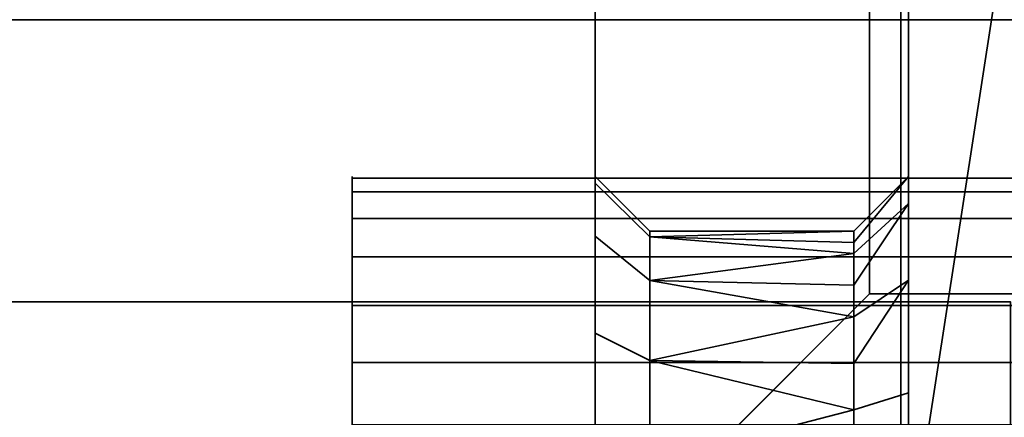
# Model space of a CAD drawing. Header units: millimetres. Extents: x -490 to 6690, y -115 to 152.
# Tile 489 of 656: x 2577.08 to 2583.36, y -8.79 to -6.25. Entities that reach past the tile are written whole.
import ezdxf

# ---------------------------------------------------------------- set-up
doc = ezdxf.new("R2010")
doc.units = ezdxf.units.MM
doc.layers.add('151', color=253, linetype='Continuous')

# ---------------------------------------------------------------- blocks, each defined once
blk = doc.blocks.new('UG_SURFACE_196')
at = {"layer": '151', "color": 252, "linetype": 'Continuous', "lineweight": 35}
for points in [[(2580.75, 2.9823, 1008.25), (2580.75, -7.2937, 1013.8341), (2580.75, -7.25, 1014.25)], [(2580.75, 2.9823, 1008.25), (2580.75, -7.632, 1013.0744), (2580.75, -7.2937, 1013.8341)], [(2580.75, -7.25, 1014.25), (2580.75, -7.2937, 1014.6658), (2580.75, 2.9823, 1020.25), (2580.75, 2.9823, 1008.25)], [(2580.75, 2.9823, 1008.25), (2580.75, -9.0409, 1012.2609), (2580.75, -8.25, 1012.5179)], [(2580.75, 2.9823, 1020.25), (2580.75, -7.632, 1015.4256), (2580.75, -8.25, 1015.982)], [(2580.75, -8.25, 1012.5179), (2580.75, -7.632, 1013.0744), (2580.75, 2.9823, 1008.25)], [(2580.75, -20.25, 1020.25), (2580.75, 2.9823, 1020.25), (2580.75, -9.0409, 1016.239), (2580.75, -9.868, 1016.1521)], [(2580.75, -7.2937, 1014.6658), (2580.75, -7.632, 1015.4256), (2580.75, 2.9823, 1020.25)], [(2580.75, -8.25, 1015.982), (2580.75, -9.0409, 1016.239), (2580.75, 2.9823, 1020.25)], [(2580.75, -9.868, 1012.3479), (2580.75, -9.0409, 1012.2609), (2580.75, 2.9823, 1008.25), (2580.75, -20.25, 1008.25)], [(2582.7501, 2.9823, 1008.25), (2582.7501, -20.25, 1008.25), (2580.75, -20.25, 1008.25), (2580.75, 2.9823, 1008.25)], [(2580.75, 2.9823, 1020.25), (2580.75, -20.25, 1020.25), (2582.7501, -20.25, 1020.25), (2582.7501, 2.9823, 1020.25)], [(2580.75, 2.9823, 1172.25), (2580.75, -20.25, 1172.25), (2582.7501, -20.25, 1172.25), (2582.7501, 2.9823, 1172.25)], [(2582.7501, 2.9823, 1160.2499), (2582.7501, -20.25, 1160.2499), (2580.75, -20.25, 1160.2499), (2580.75, 2.9823, 1160.2499)], [(2580.75, 2.9823, 1160.2499), (2580.75, -7.2937, 1165.8342), (2580.75, -7.25, 1166.25)], [(2580.75, -7.25, 1166.25), (2580.75, -7.2937, 1166.6658), (2580.75, 2.9823, 1172.25), (2580.75, 2.9823, 1160.2499)], [(2580.75, 2.9823, 1172.25), (2580.75, -7.632, 1167.4255), (2580.75, -8.25, 1167.9821)], [(2580.75, 2.9823, 1160.2499), (2580.75, -7.632, 1165.0745), (2580.75, -7.2937, 1165.8342)], [(2580.75, -7.2937, 1166.6658), (2580.75, -7.632, 1167.4255), (2580.75, 2.9823, 1172.25)], [(2580.75, 2.9823, 1160.2499), (2580.75, -9.0409, 1164.261), (2580.75, -8.25, 1164.518)], [(2580.75, -20.25, 1172.25), (2580.75, 2.9823, 1172.25), (2580.75, -9.0409, 1168.239), (2580.75, -9.868, 1168.1521)], [(2580.75, -8.25, 1164.518), (2580.75, -7.632, 1165.0745), (2580.75, 2.9823, 1160.2499)], [(2580.75, -8.25, 1167.9821), (2580.75, -9.0409, 1168.239), (2580.75, 2.9823, 1172.25)], [(2580.75, -9.868, 1164.3479), (2580.75, -9.0409, 1164.261), (2580.75, 2.9823, 1160.2499), (2580.75, -20.25, 1160.2499)], [(2582.7501, 2.9823, 1084.25), (2582.7501, -20.25, 1084.25), (2580.75, -20.25, 1084.25), (2580.75, 2.9823, 1084.25)], [(2580.75, 2.9823, 1096.2501), (2580.75, -20.25, 1096.2501), (2582.7501, -20.25, 1096.2501), (2582.7501, 2.9823, 1096.2501)], [(2580.75, 2.9823, 1084.25), (2580.75, -7.2937, 1089.8342), (2580.75, -7.25, 1090.25)], [(2580.75, 2.9823, 1084.25), (2580.75, -7.632, 1089.0744), (2580.75, -7.2937, 1089.8342)], [(2580.75, -7.25, 1090.25), (2580.75, -7.2937, 1090.6658), (2580.75, 2.9823, 1096.2501), (2580.75, 2.9823, 1084.25)], [(2580.75, 2.9823, 1084.25), (2580.75, -9.0409, 1088.261), (2580.75, -8.25, 1088.5179)], [(2580.75, 2.9823, 1096.2501), (2580.75, -7.632, 1091.4255), (2580.75, -8.25, 1091.982)], [(2580.75, -8.25, 1088.5179), (2580.75, -7.632, 1089.0744), (2580.75, 2.9823, 1084.25)], [(2580.75, -20.25, 1096.2501), (2580.75, 2.9823, 1096.2501), (2580.75, -9.0409, 1092.239), (2580.75, -9.868, 1092.1521)], [(2580.75, -7.2937, 1090.6658), (2580.75, -7.632, 1091.4255), (2580.75, 2.9823, 1096.2501)], [(2580.75, -8.25, 1091.982), (2580.75, -9.0409, 1092.239), (2580.75, 2.9823, 1096.2501)], [(2580.75, -9.868, 1088.3479), (2580.75, -9.0409, 1088.261), (2580.75, 2.9823, 1084.25), (2580.75, -20.25, 1084.25)], [(2582.7501, 2.9823, 1020.25), (2582.7501, -20.25, 1020.25), (2582.7501, -9.4591, 1016.239), (2582.7501, -8.632, 1016.1521)], [(2582.7501, 2.9823, 1008.25), (2582.7501, -7.9117, 1012.7637), (2582.7501, -8.632, 1012.3479)], [(2582.7501, -8.632, 1012.3479), (2582.7501, -9.4591, 1012.2609), (2582.7501, -20.25, 1008.25), (2582.7501, 2.9823, 1008.25)], [(2582.7501, 2.9823, 1008.25), (2582.7501, -7.25, 1014.25), (2582.7501, -7.4229, 1013.4366)], [(2582.7501, 2.9823, 1020.25), (2582.7501, -7.9117, 1015.7363), (2582.7501, -7.4229, 1015.0635)], [(2582.7501, -7.4229, 1013.4366), (2582.7501, -7.9117, 1012.7637), (2582.7501, 2.9823, 1008.25)], [(2582.7501, -8.632, 1016.1521), (2582.7501, -7.9117, 1015.7363), (2582.7501, 2.9823, 1020.25)], [(2582.7501, -7.4229, 1015.0635), (2582.7501, -7.25, 1014.25), (2582.7501, 2.9823, 1008.25), (2582.7501, 2.9823, 1020.25)], [(2582.7501, 2.9823, 1172.25), (2582.7501, -20.25, 1172.25), (2582.7501, -9.4591, 1168.239), (2582.7501, -8.632, 1168.1521)], [(2582.7501, 2.9823, 1160.2499), (2582.7501, -7.9117, 1164.7637), (2582.7501, -8.632, 1164.3479)], [(2582.7501, -8.632, 1164.3479), (2582.7501, -9.4591, 1164.261), (2582.7501, -20.25, 1160.2499), (2582.7501, 2.9823, 1160.2499)], [(2582.7501, 2.9823, 1160.2499), (2582.7501, 2.9823, 1172.25), (2582.7501, -7.25, 1166.25), (2582.7501, -7.4229, 1165.4365)], [(2582.7501, 2.9823, 1172.25), (2582.7501, -7.9117, 1167.7363), (2582.7501, -7.4229, 1167.0635)], [(2582.7501, -7.4229, 1165.4365), (2582.7501, -7.9117, 1164.7637), (2582.7501, 2.9823, 1160.2499)], [(2582.7501, -8.632, 1168.1521), (2582.7501, -7.9117, 1167.7363), (2582.7501, 2.9823, 1172.25)], [(2582.7501, -7.4229, 1167.0635), (2582.7501, -7.25, 1166.25), (2582.7501, 2.9823, 1172.25)], [(2582.7501, 2.9823, 1096.2501), (2582.7501, -20.25, 1096.2501), (2582.7501, -9.4591, 1092.239), (2582.7501, -8.632, 1092.1521)], [(2582.7501, 2.9823, 1084.25), (2582.7501, -7.9117, 1088.7637), (2582.7501, -8.632, 1088.3479)], [(2582.7501, -8.632, 1088.3479), (2582.7501, -9.4591, 1088.261), (2582.7501, -20.25, 1084.25), (2582.7501, 2.9823, 1084.25)], [(2582.7501, 2.9823, 1084.25), (2582.7501, -7.25, 1090.25), (2582.7501, -7.4229, 1089.4365)], [(2582.7501, 2.9823, 1096.2501), (2582.7501, -7.9117, 1091.7363), (2582.7501, -7.4229, 1091.0635)], [(2582.7501, -7.4229, 1089.4365), (2582.7501, -7.9117, 1088.7637), (2582.7501, 2.9823, 1084.25)], [(2582.7501, -8.632, 1092.1521), (2582.7501, -7.9117, 1091.7363), (2582.7501, 2.9823, 1096.2501)], [(2582.7501, -7.4229, 1091.0635), (2582.7501, -7.25, 1090.25), (2582.7501, 2.9823, 1084.25), (2582.7501, 2.9823, 1096.2501)], [(2580.75, -7.25, 1014.25), (2580.75, -7.2937, 1013.8341), (2581.1, -7.6361, 1013.907), (2581.1, -7.6, 1014.25)], [(2581.1, -7.6, 1014.25), (2581.1, -7.6361, 1014.593), (2580.75, -7.2937, 1014.6658), (2580.75, -7.25, 1014.25)], [(2580.75, -7.25, 1166.25), (2580.75, -7.2937, 1165.8342), (2581.1, -7.6361, 1165.9069), (2581.1, -7.6, 1166.25)], [(2581.1, -7.6, 1166.25), (2581.1, -7.6361, 1166.5931), (2580.75, -7.2937, 1166.6658), (2580.75, -7.25, 1166.25)], [(2580.75, -7.25, 1090.25), (2580.75, -7.2937, 1089.8342), (2581.1, -7.6361, 1089.9069), (2581.1, -7.6, 1090.25)], [(2581.1, -7.6, 1090.25), (2581.1, -7.6361, 1090.5931), (2580.75, -7.2937, 1090.6658), (2580.75, -7.25, 1090.25)], [(2582.7501, -7.25, 1014.25), (2582.7501, -7.4229, 1015.0635), (2582.4001, -7.7426, 1014.9211), (2582.4001, -7.6713, 1014.5856)], [(2582.7501, -7.25, 1014.25), (2582.4001, -7.6, 1014.25), (2582.4001, -7.6713, 1013.9145)], [(2582.4001, -7.6713, 1013.9145), (2582.4001, -7.7426, 1013.5789), (2582.7501, -7.4229, 1013.4366), (2582.7501, -7.25, 1014.25)], [(2582.4001, -7.6713, 1014.5856), (2582.4001, -7.6, 1014.25), (2582.7501, -7.25, 1014.25)], [(2582.7501, -7.25, 1166.25), (2582.7501, -7.4229, 1167.0635), (2582.4001, -7.7426, 1166.9211), (2582.4001, -7.6713, 1166.5856)], [(2582.7501, -7.25, 1166.25), (2582.4001, -7.6, 1166.25), (2582.4001, -7.6713, 1165.9144)], [(2582.4001, -7.6713, 1165.9144), (2582.4001, -7.7426, 1165.5788), (2582.7501, -7.4229, 1165.4365), (2582.7501, -7.25, 1166.25)], [(2582.4001, -7.6713, 1166.5856), (2582.4001, -7.6, 1166.25), (2582.7501, -7.25, 1166.25)], [(2582.7501, -7.25, 1090.25), (2582.7501, -7.4229, 1091.0635), (2582.4001, -7.7426, 1090.9212), (2582.4001, -7.6713, 1090.5856)], [(2582.7501, -7.25, 1090.25), (2582.4001, -7.6, 1090.25), (2582.4001, -7.6713, 1089.9144)], [(2582.4001, -7.6713, 1089.9144), (2582.4001, -7.7426, 1089.5789), (2582.7501, -7.4229, 1089.4365), (2582.7501, -7.25, 1090.25)], [(2582.4001, -7.6713, 1090.5856), (2582.4001, -7.6, 1090.25), (2582.7501, -7.25, 1090.25)], [(2581.1, -7.9151, 1013.2802), (2581.1, -7.6361, 1013.907), (2580.75, -7.2937, 1013.8341), (2580.75, -7.632, 1013.0744)], [(2581.1, -7.6361, 1014.593), (2581.1, -7.9151, 1015.2198), (2580.75, -7.632, 1015.4256), (2580.75, -7.2937, 1014.6658)], [(2581.1, -7.9151, 1165.2801), (2581.1, -7.6361, 1165.9069), (2580.75, -7.2937, 1165.8342), (2580.75, -7.632, 1165.0745)], [(2581.1, -7.6361, 1166.5931), (2581.1, -7.9151, 1167.2199), (2580.75, -7.632, 1167.4255), (2580.75, -7.2937, 1166.6658)], [(2581.1, -7.9151, 1089.2801), (2581.1, -7.6361, 1089.9069), (2580.75, -7.2937, 1089.8342), (2580.75, -7.632, 1089.0744)], [(2581.1, -7.6361, 1090.5931), (2581.1, -7.9151, 1091.2199), (2580.75, -7.632, 1091.4255), (2580.75, -7.2937, 1090.6658)], [(2582.7501, -7.4229, 1015.0635), (2582.7501, -7.9117, 1015.7363), (2582.4001, -8.1459, 1015.4762), (2582.4001, -7.9443, 1015.1987)], [(2582.7501, -7.4229, 1013.4366), (2582.4001, -7.7426, 1013.5789), (2582.4001, -7.9443, 1013.3014)], [(2582.4001, -7.9443, 1013.3014), (2582.4001, -8.1459, 1013.0239), (2582.7501, -7.9117, 1012.7637), (2582.7501, -7.4229, 1013.4366)], [(2582.4001, -7.9443, 1015.1987), (2582.4001, -7.7426, 1014.9211), (2582.7501, -7.4229, 1015.0635)], [(2582.7501, -7.4229, 1167.0635), (2582.7501, -7.9117, 1167.7363), (2582.4001, -8.1459, 1167.4762), (2582.4001, -7.9443, 1167.1987)], [(2582.7501, -7.4229, 1165.4365), (2582.4001, -7.7426, 1165.5788), (2582.4001, -7.9443, 1165.3013)], [(2582.4001, -7.9443, 1165.3013), (2582.4001, -8.1459, 1165.0238), (2582.7501, -7.9117, 1164.7637), (2582.7501, -7.4229, 1165.4365)], [(2582.4001, -7.9443, 1167.1987), (2582.4001, -7.7426, 1166.9211), (2582.7501, -7.4229, 1167.0635)], [(2582.7501, -7.4229, 1091.0635), (2582.7501, -7.9117, 1091.7363), (2582.4001, -8.1459, 1091.4762), (2582.4001, -7.9443, 1091.1987)], [(2582.7501, -7.4229, 1089.4365), (2582.4001, -7.7426, 1089.5789), (2582.4001, -7.9443, 1089.3013)], [(2582.4001, -7.9443, 1089.3013), (2582.4001, -8.1459, 1089.0238), (2582.7501, -7.9117, 1088.7637), (2582.7501, -7.4229, 1089.4365)], [(2582.4001, -7.9443, 1091.1987), (2582.4001, -7.7426, 1090.9212), (2582.7501, -7.4229, 1091.0635)], [(2581.1, -7.6361, 1014.593), (2581.1, -7.6, 1014.25), (2582.4001, -7.6, 1014.25)], [(2581.1, -7.6361, 1013.907), (2582.4001, -7.6713, 1013.9145), (2582.4001, -7.6, 1014.25)], [(2582.4001, -7.6, 1014.25), (2581.1, -7.6, 1014.25), (2581.1, -7.6361, 1013.907)], [(2582.4001, -7.6, 1014.25), (2582.4001, -7.6713, 1014.5856), (2581.1, -7.6361, 1014.593)], [(2581.1, -7.6361, 1166.5931), (2581.1, -7.6, 1166.25), (2582.4001, -7.6, 1166.25)], [(2581.1, -7.6361, 1165.9069), (2582.4001, -7.6713, 1165.9144), (2582.4001, -7.6, 1166.25)], [(2582.4001, -7.6, 1166.25), (2581.1, -7.6, 1166.25), (2581.1, -7.6361, 1165.9069)], [(2582.4001, -7.6, 1166.25), (2582.4001, -7.6713, 1166.5856), (2581.1, -7.6361, 1166.5931)], [(2581.1, -7.6361, 1090.5931), (2581.1, -7.6, 1090.25), (2582.4001, -7.6, 1090.25)], [(2581.1, -7.6361, 1089.9069), (2582.4001, -7.6713, 1089.9144), (2582.4001, -7.6, 1090.25)], [(2582.4001, -7.6, 1090.25), (2581.1, -7.6, 1090.25), (2581.1, -7.6361, 1089.9069)], [(2582.4001, -7.6, 1090.25), (2582.4001, -7.6713, 1090.5856), (2581.1, -7.6361, 1090.5931)], [(2581.1, -8.425, 1012.8211), (2581.1, -7.9151, 1013.2802), (2580.75, -7.632, 1013.0744), (2580.75, -8.25, 1012.5179)], [(2581.1, -7.9151, 1015.2198), (2581.1, -8.425, 1015.6789), (2580.75, -8.25, 1015.982), (2580.75, -7.632, 1015.4256)], [(2581.1, -8.425, 1164.821), (2581.1, -7.9151, 1165.2801), (2580.75, -7.632, 1165.0745), (2580.75, -8.25, 1164.518)], [(2581.1, -7.9151, 1167.2199), (2581.1, -8.425, 1167.679), (2580.75, -8.25, 1167.9821), (2580.75, -7.632, 1167.4255)], [(2581.1, -8.425, 1088.8211), (2581.1, -7.9151, 1089.2801), (2580.75, -7.632, 1089.0744), (2580.75, -8.25, 1088.5179)], [(2581.1, -7.9151, 1091.2199), (2581.1, -8.425, 1091.679), (2580.75, -8.25, 1091.982), (2580.75, -7.632, 1091.4255)], [(2582.4001, -7.7426, 1013.5789), (2581.1, -7.6361, 1013.907), (2581.1, -7.9151, 1013.2802)], [(2581.1, -7.9151, 1015.2198), (2581.1, -7.6361, 1014.593), (2582.4001, -7.7426, 1014.9211)], [(2581.1, -7.6361, 1014.593), (2582.4001, -7.6713, 1014.5856), (2582.4001, -7.7426, 1014.9211)], [(2582.4001, -7.7426, 1013.5789), (2582.4001, -7.6713, 1013.9145), (2581.1, -7.6361, 1013.907)], [(2582.4001, -7.7426, 1165.5788), (2581.1, -7.6361, 1165.9069), (2581.1, -7.9151, 1165.2801)], [(2581.1, -7.9151, 1167.2199), (2581.1, -7.6361, 1166.5931), (2582.4001, -7.7426, 1166.9211)], [(2581.1, -7.6361, 1166.5931), (2582.4001, -7.6713, 1166.5856), (2582.4001, -7.7426, 1166.9211)], [(2582.4001, -7.7426, 1165.5788), (2582.4001, -7.6713, 1165.9144), (2581.1, -7.6361, 1165.9069)], [(2582.4001, -7.7426, 1089.5789), (2581.1, -7.6361, 1089.9069), (2581.1, -7.9151, 1089.2801)], [(2581.1, -7.9151, 1091.2199), (2581.1, -7.6361, 1090.5931), (2582.4001, -7.7426, 1090.9212)], [(2581.1, -7.6361, 1090.5931), (2582.4001, -7.6713, 1090.5856), (2582.4001, -7.7426, 1090.9212)], [(2582.4001, -7.7426, 1089.5789), (2582.4001, -7.6713, 1089.9144), (2581.1, -7.6361, 1089.9069)], [(2581.1, -7.9151, 1013.2802), (2582.4001, -7.9443, 1013.3014), (2582.4001, -7.7426, 1013.5789)], [(2582.4001, -7.7426, 1014.9211), (2582.4001, -7.9443, 1015.1987), (2581.1, -7.9151, 1015.2198)], [(2581.1, -7.9151, 1165.2801), (2582.4001, -7.9443, 1165.3013), (2582.4001, -7.7426, 1165.5788)], [(2582.4001, -7.7426, 1166.9211), (2582.4001, -7.9443, 1167.1987), (2581.1, -7.9151, 1167.2199)], [(2581.1, -7.9151, 1089.2801), (2582.4001, -7.9443, 1089.3013), (2582.4001, -7.7426, 1089.5789)], [(2582.4001, -7.7426, 1090.9212), (2582.4001, -7.9443, 1091.1987), (2581.1, -7.9151, 1091.2199)], [(2581.1, -7.9151, 1013.2802), (2581.1, -8.425, 1012.8211), (2582.4001, -8.1459, 1013.0239)], [(2581.1, -7.9151, 1015.2198), (2582.4001, -7.9443, 1015.1987), (2582.4001, -8.1459, 1015.4762)], [(2582.4001, -8.1459, 1015.4762), (2581.1, -8.425, 1015.6789), (2581.1, -7.9151, 1015.2198)], [(2582.4001, -8.1459, 1013.0239), (2582.4001, -7.9443, 1013.3014), (2581.1, -7.9151, 1013.2802)], [(2581.1, -7.9151, 1165.2801), (2581.1, -8.425, 1164.821), (2582.4001, -8.1459, 1165.0238)], [(2581.1, -7.9151, 1167.2199), (2582.4001, -7.9443, 1167.1987), (2582.4001, -8.1459, 1167.4762)], [(2582.4001, -8.1459, 1167.4762), (2581.1, -8.425, 1167.679), (2581.1, -7.9151, 1167.2199)], [(2582.4001, -8.1459, 1165.0238), (2582.4001, -7.9443, 1165.3013), (2581.1, -7.9151, 1165.2801)], [(2581.1, -7.9151, 1089.2801), (2581.1, -8.425, 1088.8211), (2582.4001, -8.1459, 1089.0238)], [(2581.1, -7.9151, 1091.2199), (2582.4001, -7.9443, 1091.1987), (2582.4001, -8.1459, 1091.4762)], [(2582.4001, -8.1459, 1091.4762), (2581.1, -8.425, 1091.679), (2581.1, -7.9151, 1091.2199)], [(2582.4001, -8.1459, 1089.0238), (2582.4001, -7.9443, 1089.3013), (2581.1, -7.9151, 1089.2801)], [(2582.7501, -7.9117, 1015.7363), (2582.7501, -8.632, 1016.1521), (2582.4001, -8.7401, 1015.8192), (2582.4001, -8.443, 1015.6478)], [(2582.7501, -7.9117, 1012.7637), (2582.4001, -8.1459, 1013.0239), (2582.4001, -8.443, 1012.8523)], [(2582.4001, -8.443, 1012.8523), (2582.4001, -8.7401, 1012.6808), (2582.7501, -8.632, 1012.3479), (2582.7501, -7.9117, 1012.7637)], [(2582.4001, -8.443, 1015.6478), (2582.4001, -8.1459, 1015.4762), (2582.7501, -7.9117, 1015.7363)], [(2582.7501, -7.9117, 1167.7363), (2582.7501, -8.632, 1168.1521), (2582.4001, -8.7401, 1167.8193), (2582.4001, -8.443, 1167.6477)], [(2582.7501, -7.9117, 1164.7637), (2582.4001, -8.1459, 1165.0238), (2582.4001, -8.443, 1164.8523)], [(2582.4001, -8.443, 1164.8523), (2582.4001, -8.7401, 1164.6807), (2582.7501, -8.632, 1164.3479), (2582.7501, -7.9117, 1164.7637)], [(2582.4001, -8.443, 1167.6477), (2582.4001, -8.1459, 1167.4762), (2582.7501, -7.9117, 1167.7363)], [(2582.7501, -7.9117, 1091.7363), (2582.7501, -8.632, 1092.1521), (2582.4001, -8.7401, 1091.8193), (2582.4001, -8.443, 1091.6477)], [(2582.7501, -7.9117, 1088.7637), (2582.4001, -8.1459, 1089.0238), (2582.4001, -8.443, 1088.8523)], [(2582.4001, -8.443, 1088.8523), (2582.4001, -8.7401, 1088.6807), (2582.7501, -8.632, 1088.3479), (2582.7501, -7.9117, 1088.7637)], [(2582.4001, -8.443, 1091.6477), (2582.4001, -8.1459, 1091.4762), (2582.7501, -7.9117, 1091.7363)], [(2581.1, -8.425, 1012.8211), (2582.4001, -8.443, 1012.8523), (2582.4001, -8.1459, 1013.0239)], [(2582.4001, -8.1459, 1015.4762), (2582.4001, -8.443, 1015.6478), (2581.1, -8.425, 1015.6789)], [(2581.1, -8.425, 1164.821), (2582.4001, -8.443, 1164.8523), (2582.4001, -8.1459, 1165.0238)], [(2582.4001, -8.1459, 1167.4762), (2582.4001, -8.443, 1167.6477), (2581.1, -8.425, 1167.679)], [(2581.1, -8.425, 1088.8211), (2582.4001, -8.443, 1088.8523), (2582.4001, -8.1459, 1089.0238)], [(2582.4001, -8.1459, 1091.4762), (2582.4001, -8.443, 1091.6477), (2581.1, -8.425, 1091.679)], [(2581.1, -9.0775, 1012.609), (2581.1, -8.425, 1012.8211), (2580.75, -8.25, 1012.5179), (2580.75, -9.0409, 1012.2609)], [(2581.1, -8.425, 1015.6789), (2581.1, -9.0775, 1015.891), (2580.75, -9.0409, 1016.239), (2580.75, -8.25, 1015.982)], [(2581.1, -9.0775, 1164.6091), (2581.1, -8.425, 1164.821), (2580.75, -8.25, 1164.518), (2580.75, -9.0409, 1164.261)], [(2581.1, -8.425, 1167.679), (2581.1, -9.0775, 1167.8909), (2580.75, -9.0409, 1168.239), (2580.75, -8.25, 1167.9821)], [(2581.1, -9.0775, 1088.609), (2581.1, -8.425, 1088.8211), (2580.75, -8.25, 1088.5179), (2580.75, -9.0409, 1088.261)], [(2581.1, -8.425, 1091.679), (2581.1, -9.0775, 1091.8909), (2580.75, -9.0409, 1092.239), (2580.75, -8.25, 1091.982)], [(2581.1, -8.425, 1012.8211), (2581.1, -9.0775, 1012.609), (2582.4001, -8.7401, 1012.6808)], [(2581.1, -8.425, 1015.6789), (2582.4001, -8.443, 1015.6478), (2582.4001, -8.7401, 1015.8192)], [(2582.4001, -8.7401, 1015.8192), (2581.1, -9.0775, 1015.891), (2581.1, -8.425, 1015.6789)], [(2582.4001, -8.7401, 1012.6808), (2582.4001, -8.443, 1012.8523), (2581.1, -8.425, 1012.8211)], [(2582.4001, -8.7401, 1164.6807), (2581.1, -8.425, 1164.821), (2581.1, -9.0775, 1164.6091)], [(2581.1, -9.0775, 1167.8909), (2581.1, -8.425, 1167.679), (2582.4001, -8.7401, 1167.8193)], [(2581.1, -8.425, 1167.679), (2582.4001, -8.443, 1167.6477), (2582.4001, -8.7401, 1167.8193)], [(2582.4001, -8.7401, 1164.6807), (2582.4001, -8.443, 1164.8523), (2581.1, -8.425, 1164.821)], [(2581.1, -8.425, 1088.8211), (2581.1, -9.0775, 1088.609), (2582.4001, -8.7401, 1088.6807)], [(2581.1, -8.425, 1091.679), (2582.4001, -8.443, 1091.6477), (2582.4001, -8.7401, 1091.8193)], [(2582.4001, -8.7401, 1091.8193), (2581.1, -9.0775, 1091.8909), (2581.1, -8.425, 1091.679)], [(2582.4001, -8.7401, 1088.6807), (2582.4001, -8.443, 1088.8523), (2581.1, -8.425, 1088.8211)], [(2582.7501, -9.4591, 1012.2609), (2582.7501, -8.632, 1012.3479), (2582.4001, -8.7401, 1012.6808), (2582.4001, -9.0813, 1012.6449)], [(2582.4001, -9.0813, 1015.8551), (2582.4001, -8.7401, 1015.8192), (2582.7501, -8.632, 1016.1521), (2582.7501, -9.4591, 1016.239)], [(2582.7501, -9.4591, 1164.261), (2582.7501, -8.632, 1164.3479), (2582.4001, -8.7401, 1164.6807), (2582.4001, -9.0813, 1164.645)], [(2582.4001, -9.0813, 1167.8551), (2582.4001, -8.7401, 1167.8193), (2582.7501, -8.632, 1168.1521), (2582.7501, -9.4591, 1168.239)], [(2582.7501, -9.4591, 1088.261), (2582.7501, -8.632, 1088.3479), (2582.4001, -8.7401, 1088.6807), (2582.4001, -9.0813, 1088.6449)], [(2582.4001, -9.0813, 1091.855), (2582.4001, -8.7401, 1091.8193), (2582.7501, -8.632, 1092.1521), (2582.7501, -9.4591, 1092.239)], [(2581.1, -9.0775, 1012.609), (2582.4001, -9.0813, 1012.6449), (2582.4001, -8.7401, 1012.6808)], [(2582.4001, -8.7401, 1015.8192), (2582.4001, -9.0813, 1015.8551), (2581.1, -9.0775, 1015.891)], [(2581.1, -9.0775, 1164.6091), (2582.4001, -9.0813, 1164.645), (2582.4001, -8.7401, 1164.6807)], [(2582.4001, -8.7401, 1167.8193), (2582.4001, -9.0813, 1167.8551), (2581.1, -9.0775, 1167.8909)], [(2581.1, -9.0775, 1088.609), (2582.4001, -9.0813, 1088.6449), (2582.4001, -8.7401, 1088.6807)], [(2582.4001, -8.7401, 1091.8193), (2582.4001, -9.0813, 1091.855), (2581.1, -9.0775, 1091.8909)]]:
    blk.add_3dface(points, dxfattribs=at)
blk = doc.blocks.new('UG_SURFACE_200')
at = {"layer": '151', "color": 46, "linetype": 'Continuous', "lineweight": 35}
for points in [[(2583.4, -8.05, 1024.1084), (2566, -8.05, 1024.1084), (2566, -8.05, 1075.8916), (2583.4, -8.05, 1075.8916)], [(2583.4, -10.3821, 1021.4193), (2566, -10.3821, 1021.4193), (2566, -8.05, 1024.1084), (2583.4, -8.05, 1024.1084)], [(2583.4, -8.05, 1075.8916), (2566, -8.05, 1075.8916), (2566, -10.3821, 1078.5807), (2583.4, -10.3821, 1078.5807)]]:
    blk.add_3dface(points, dxfattribs=at)
blk = doc.blocks.new('UG_SURFACE_203')
at = {"layer": '151', "color": 254, "linetype": 'Continuous', "lineweight": 35}
for points in [[(2574.7499, 136.75, 2032.7499), (2574.7499, -10, 2032.7499), (2582.5, 106, 2025.0001)], [(2582.5, 106, -7.5), (2574.7499, -10, -7.5), (2574.7499, 136.75, -7.5)], [(2582.5, 21, 2025.0001), (2582.5, 106, 2025.0001), (2574.7499, -10, 2032.7499)], [(2574.7499, -10, -7.5), (2582.5, 106, -7.5), (2582.5, 21, -7.5)], [(2574.7499, -10, 2032.7499), (2580.4999, -10, 2027), (2582.5, -8, 2025.0001), (2582.5, 21, 2025.0001)], [(2582.5, 21, -7.5), (2582.5, -8, -7.5), (2580.4999, -10, -7.5), (2574.7499, -10, -7.5)], [(2582.5, 21, 2025.0001), (2582.5, -8, 2025.0001), (2582.5, -8, -7.5), (2582.5, 21, -7.5)], [(2582.5, -8, 2025.0001), (2580.4999, -10, 2027), (2580.4999, -10, -7.5), (2582.5, -8, -7.5)]]:
    blk.add_3dface(points, dxfattribs=at)
blk = doc.blocks.new('UG_SURFACE_205')
at = {"layer": '151', "color": 254, "linetype": 'Continuous', "lineweight": 35}
for points in [[(2582.5, 106, 2025.0001), (2574.7499, -10, 2032.7499), (2574.7499, 136.75, 2032.7499)], [(3425.2501, -10, 2032.7499), (3425.2501, 136.75, 2032.7499), (2574.7499, 136.75, 2032.7499), (2574.7499, -10, 2032.7499)], [(2574.7499, -10, 2032.7499), (2582.5, 106, 2025.0001), (2582.5, 21, 2025.0001)], [(2582.5, 21, 2025.0001), (2582.5, -8, 2025.0001), (2580.4999, -10, 2027), (2574.7499, -10, 2032.7499)], [(3417.5, 21, 2025.0001), (3417.5, -8, 2025.0001), (2582.5, -8, 2025.0001), (2582.5, 21, 2025.0001)], [(3417.5, -8, 2025.0001), (3419.5001, -10, 2027), (2580.4999, -10, 2027), (2582.5, -8, 2025.0001)]]:
    blk.add_3dface(points, dxfattribs=at)
blk = doc.blocks.new('UG_SURFACE_209')
at = {"layer": '151', "color": 252, "linetype": 'Continuous', "lineweight": 35}
for points in [[(2579.2, -7.5179, 1091.2499), (2579.2, -7.261, 1090.4591), (2579.2, -7.3479, 1089.6319), (2579.2, -9.25, 1090.25)], [(2585, -7.261, 1090.4591), (2579.2, -7.261, 1090.4591), (2579.2, -7.5179, 1091.2499), (2585, -7.5179, 1091.2499)], [(2585, -7.3479, 1089.6319), (2579.2, -7.3479, 1089.6319), (2579.2, -7.261, 1090.4591), (2585, -7.261, 1090.4591)], [(2579.2, -7.3479, 1089.6319), (2579.2, -7.7637, 1088.9118), (2579.2, -8.4365, 1088.4229), (2579.2, -9.25, 1090.25)], [(2585, -7.7637, 1088.9118), (2579.2, -7.7637, 1088.9118), (2579.2, -7.3479, 1089.6319), (2585, -7.3479, 1089.6319)], [(2579.2, -8.8342, 1092.2062), (2579.2, -8.0744, 1091.868), (2579.2, -7.5179, 1091.2499), (2579.2, -9.25, 1090.25)], [(2585, -7.5179, 1091.2499), (2579.2, -7.5179, 1091.2499), (2579.2, -8.0744, 1091.868), (2585, -8.0744, 1091.868)], [(2585, -8.4365, 1088.4229), (2579.2, -8.4365, 1088.4229), (2579.2, -7.7637, 1088.9118), (2585, -7.7637, 1088.9118)], [(2585, -8.0744, 1091.868), (2579.2, -8.0744, 1091.868), (2579.2, -8.8342, 1092.2062), (2585, -8.8342, 1092.2062)], [(2579.2, -8.4365, 1088.4229), (2579.2, -9.25, 1088.25), (2579.2, -10.0635, 1088.4229), (2579.2, -9.25, 1090.25)], [(2585, -9.25, 1088.25), (2579.2, -9.25, 1088.25), (2579.2, -8.4365, 1088.4229), (2585, -8.4365, 1088.4229)]]:
    blk.add_3dface(points, dxfattribs=at)
blk = doc.blocks.new('UG_SURFACE_210')
at = {"layer": '151', "color": 252, "linetype": 'Continuous', "lineweight": 35}
for points in [[(2579.2, -7.5179, 1015.25), (2579.2, -7.261, 1014.459), (2579.2, -7.3479, 1013.6319), (2579.2, -9.25, 1014.25)], [(2585, -7.261, 1014.459), (2579.2, -7.261, 1014.459), (2579.2, -7.5179, 1015.25), (2585, -7.5179, 1015.25)], [(2585, -7.3479, 1013.6319), (2579.2, -7.3479, 1013.6319), (2579.2, -7.261, 1014.459), (2585, -7.261, 1014.459)], [(2579.2, -7.3479, 1013.6319), (2579.2, -7.7637, 1012.9118), (2579.2, -8.4365, 1012.4229), (2579.2, -9.25, 1014.25)], [(2585, -7.7637, 1012.9118), (2579.2, -7.7637, 1012.9118), (2579.2, -7.3479, 1013.6319), (2585, -7.3479, 1013.6319)], [(2579.2, -8.8342, 1016.2063), (2579.2, -8.0744, 1015.8681), (2579.2, -7.5179, 1015.25), (2579.2, -9.25, 1014.25)], [(2585, -7.5179, 1015.25), (2579.2, -7.5179, 1015.25), (2579.2, -8.0744, 1015.8681), (2585, -8.0744, 1015.8681)], [(2585, -8.4365, 1012.4229), (2579.2, -8.4365, 1012.4229), (2579.2, -7.7637, 1012.9118), (2585, -7.7637, 1012.9118)], [(2585, -8.0744, 1015.8681), (2579.2, -8.0744, 1015.8681), (2579.2, -8.8342, 1016.2063), (2585, -8.8342, 1016.2063)], [(2579.2, -8.4365, 1012.4229), (2579.2, -9.25, 1012.2499), (2579.2, -10.0635, 1012.4229), (2579.2, -9.25, 1014.25)], [(2585, -9.25, 1012.2499), (2579.2, -9.25, 1012.2499), (2579.2, -8.4365, 1012.4229), (2585, -8.4365, 1012.4229)]]:
    blk.add_3dface(points, dxfattribs=at)
blk = doc.blocks.new('UG_SURFACE_212')
at = {"layer": '151', "color": 252, "linetype": 'Continuous', "lineweight": 35}
for points in [[(2579.2, -7.5179, 1167.25), (2579.2, -7.261, 1166.4591), (2579.2, -7.3479, 1165.632), (2579.2, -9.25, 1166.25)], [(2585, -7.261, 1166.4591), (2579.2, -7.261, 1166.4591), (2579.2, -7.5179, 1167.25), (2585, -7.5179, 1167.25)], [(2585, -7.3479, 1165.632), (2579.2, -7.3479, 1165.632), (2579.2, -7.261, 1166.4591), (2585, -7.261, 1166.4591)], [(2579.2, -7.3479, 1165.632), (2579.2, -7.7637, 1164.9117), (2579.2, -8.4365, 1164.4229), (2579.2, -9.25, 1166.25)], [(2585, -7.7637, 1164.9117), (2579.2, -7.7637, 1164.9117), (2579.2, -7.3479, 1165.632), (2585, -7.3479, 1165.632)], [(2579.2, -8.8342, 1168.2063), (2579.2, -8.0744, 1167.868), (2579.2, -7.5179, 1167.25), (2579.2, -9.25, 1166.25)], [(2585, -7.5179, 1167.25), (2579.2, -7.5179, 1167.25), (2579.2, -8.0744, 1167.868), (2585, -8.0744, 1167.868)], [(2585, -8.4365, 1164.4229), (2579.2, -8.4365, 1164.4229), (2579.2, -7.7637, 1164.9117), (2585, -7.7637, 1164.9117)], [(2585, -8.0744, 1167.868), (2579.2, -8.0744, 1167.868), (2579.2, -8.8342, 1168.2063), (2585, -8.8342, 1168.2063)], [(2579.2, -8.4365, 1164.4229), (2579.2, -9.25, 1164.25), (2579.2, -10.0635, 1164.4229), (2579.2, -9.25, 1166.25)], [(2585, -9.25, 1164.25), (2579.2, -9.25, 1164.25), (2579.2, -8.4365, 1164.4229), (2585, -8.4365, 1164.4229)]]:
    blk.add_3dface(points, dxfattribs=at)
blk = doc.blocks.new('UG_SURFACE_224')
at = {"layer": '151', "color": 46, "linetype": 'Continuous', "lineweight": 35}
for points in [[(2583.4, -8.05, 1104.6083), (2566, -8.05, 1104.6083), (2566, -8.05, 1156.3916), (2583.4, -8.05, 1156.3916)], [(2583.4, -10.3821, 1101.9193), (2566, -10.3821, 1101.9193), (2566, -8.05, 1104.6083), (2583.4, -8.05, 1104.6083)], [(2583.4, -8.05, 1156.3916), (2566, -8.05, 1156.3916), (2566, -10.3821, 1159.0807), (2583.4, -10.3821, 1159.0807)]]:
    blk.add_3dface(points, dxfattribs=at)
blk = doc.blocks.new('UG_SURFACE_228')
at = {"layer": '151', "color": 14, "linetype": 'Continuous', "lineweight": 35}
for points in [[(2582.7, -10, 2024.8001), (2582.7, 19, 2024.8001), (2582.7, 19, -7.5), (2582.7, -10, -7.5)], [(2582.7, -10, -7.5), (2582.7, 19, -7.5), (2584.0001, 19, -7.5), (2586.75, 16.25, -7.5)], [(2586.75, 16.25, 2020.75), (2584.0001, 19, 2023.5), (2582.7, 19, 2024.8001), (2582.7, -10, 2024.8001)], [(2586.75, 16.25, -7.5), (2586.75, -22, -7.5), (2582.7, -10, -7.5)], [(2582.7, -10, 2024.8001), (2586.75, -22, 2020.75), (2586.75, 16.25, 2020.75)]]:
    blk.add_3dface(points, dxfattribs=at)
blk = doc.blocks.new('UG_SURFACE_230')
at = {"layer": '151', "color": 14, "linetype": 'Continuous', "lineweight": 35}
for points in [[(3493.2499, -6.25, 2100.75), (3488.25, -6.25, 2095.7501), (2511.75, -6.25, 2095.7501), (2506.7501, -6.25, 2100.75)], [(3493.2499, -22, 2100.75), (3493.2499, -6.25, 2100.75), (2506.7501, -6.25, 2100.75), (2506.7501, -22, 2100.75)], [(2511.75, -6.25, 2095.7501), (3488.25, -6.25, 2095.7501), (3488.25, -25, 2095.7501), (2511.75, -25, 2095.7501)]]:
    blk.add_3dface(points, dxfattribs=at)
blk = doc.blocks.new('UG_SURFACE_231')
at = {"layer": '151', "color": 14, "linetype": 'Continuous', "lineweight": 35}
for points in [[(3417.3, -10, 2024.8001), (3417.3, 19, 2024.8001), (2582.7, 19, 2024.8001), (2582.7, -10, 2024.8001)], [(2582.7, -10, 2024.8001), (2582.7, 19, 2024.8001), (2584.0001, 19, 2023.5), (2586.75, 16.25, 2020.75)], [(2586.75, 16.25, 2020.75), (2586.75, -22, 2020.75), (2582.7, -10, 2024.8001)]]:
    blk.add_3dface(points, dxfattribs=at)
blk = doc.blocks.new('UG_SURFACE_232')
at = {"layer": '151', "color": 7, "linetype": 'Continuous', "lineweight": 35}
for points in [[(3493.5, -22, 2101.0001), (3493.5, -6.25, 2101.0001), (2506.5, -6.25, 2101.0001), (2506.5, -22, 2101.0001)], [(3493.2499, -6.25, 2100.75), (2506.7501, -6.25, 2100.75), (2506.5, -6.25, 2101.0001), (3493.5, -6.25, 2101.0001)], [(2506.7501, -22, 2100.75), (2506.7501, -6.25, 2100.75), (3493.2499, -6.25, 2100.75), (3493.2499, -22, 2100.75)]]:
    blk.add_3dface(points, dxfattribs=at)

msp = doc.modelspace()

# ---------------------------------------------------------------- linework, layer by layer
at = {"layer": '151', "linetype": 'Continuous', "lineweight": -3}
for p, q in [((2582.5, 21, 2025), (2582.5, -8, 2025)), ((2582.5, 21, -7.5), (2582.5, -8, -7.5)), ((2582.5, 21, 2025), (2582.5, -8, 2025)), ((2582.7, -10, 2024.8), (2582.7, 19, 2024.8)), ((2582.7, -10, -7.5), (2582.7, 19, -7.5)), ((2582.7, -10, 2024.8), (2582.7, 19, 2024.8)), ((2580.75, 2.9823, 1096.25), (2580.75, -20.25, 1096.25)), ((2580.75, 2.9823, 1008.25), (2580.75, -20.25, 1008.25)), ((2580.75, -20.25, 1084.25), (2580.75, 2.9823, 1084.25)), ((2580.75, 2.9823, 1172.25), (2580.75, -20.25, 1172.25)), ((2580.75, 2.9823, 1020.25), (2580.75, -20.25, 1020.25)), ((2580.75, -20.25, 1160.25), (2580.75, 2.9823, 1160.25)), ((2582.75, -20.25, 1020.25), (2582.75, 2.9823, 1020.25)), ((2582.75, -20.25, 1008.25), (2582.75, 2.9823, 1008.25)), ((2582.75, 2.9823, 1160.25), (2582.75, -20.25, 1160.25)), ((2582.75, -20.25, 1096.25), (2582.75, 2.9823, 1096.25)), ((2582.75, 2.9823, 1084.25), (2582.75, -20.25, 1084.25)), ((2582.75, -20.25, 1172.25), (2582.75, 2.9823, 1172.25)), ((2582.5, -8, 2025), (2580.5, -10, 2027)), ((2582.5, -8, -7.5), (2580.5, -10, -7.5)), ((2582.5, -8, 2025), (2580.5, -10, 2027)), ((3417.5, -8, 2025), (2582.5, -8, 2025)), ((2582.5, -8, 2025), (2582.5, -8, -7.5)), ((2566, -8.05, 1024.1084), (2583.4, -8.05, 1024.1084)), ((2566, -8.05, 1075.8916), (2583.4, -8.05, 1075.8916)), ((2566, -8.05, 1104.6084), (2583.4, -8.05, 1104.6084)), ((2566, -8.05, 1156.3916), (2583.4, -8.05, 1156.3916))]:
    msp.add_line(p, q, dxfattribs=at)
at = {"layer": '151', "linetype": 'Continuous', "lineweight": -3, "extrusion": (1, 0, 0)}
for centre, radius in [((-9.25, 1090.25, 2579.2), 2), ((-9.25, 1014.25, 2579.2), 2), ((-9.25, 1166.25, 2579.2), 2), ((-9.25, 1166.25, 2580.75), 2), ((-9.25, 1090.25, 2580.75), 2), ((-9.25, 1014.25, 2580.75), 2), ((-9.25, 1166.25, 2582.4), 1.65), ((-9.25, 1090.25, 2582.4), 1.65), ((-9.25, 1014.25, 2582.4), 1.65)]:
    msp.add_circle(centre, radius, dxfattribs=at)
at = {"layer": '151', "linetype": 'Continuous', "lineweight": -3, "extrusion": (-1, 0, 0)}
for centre, radius in [((9.25, 1090.25, -2582.75), 2), ((9.25, 1014.25, -2582.75), 2), ((9.25, 1166.25, -2582.75), 2), ((9.25, 1014.25, -2581.1), 1.65), ((9.25, 1166.25, -2581.1), 1.65), ((9.25, 1090.25, -2581.1), 1.65)]:
    msp.add_circle(centre, radius, dxfattribs=at)

# ---------------------------------------------------------------- block references
at = {"layer": '151', "linetype": 'Continuous', "lineweight": -3}
for name in ['UG_SURFACE_203', 'UG_SURFACE_205', 'UG_SURFACE_196', 'UG_SURFACE_228', 'UG_SURFACE_231', 'UG_SURFACE_232', 'UG_SURFACE_209', 'UG_SURFACE_210', 'UG_SURFACE_212', 'UG_SURFACE_200', 'UG_SURFACE_224', 'UG_SURFACE_230']:
    msp.add_blockref(name, (0, 0), dxfattribs=at)

doc.saveas('drawing.dxf')
